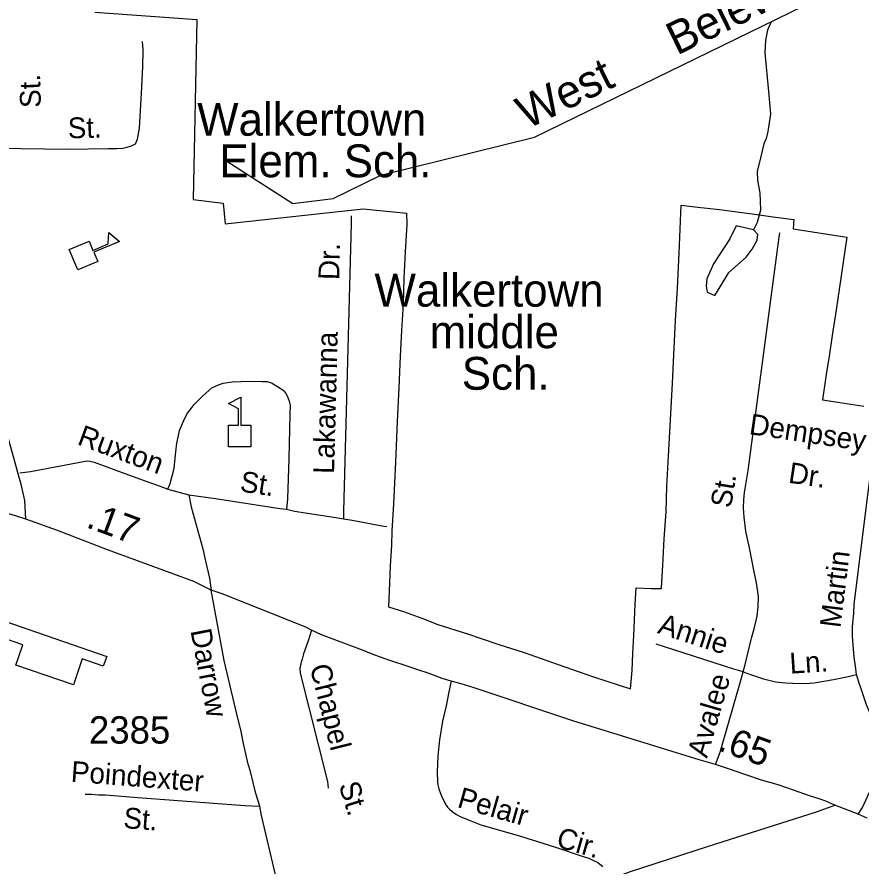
# Model space of a CAD drawing. Extents: x 1547597 to 1699558, y 810033 to 920809.
# Drawn here: x 1660184 to 1664043, y 880774 to 884657 of the extents above; entities that cross this region are included whole.
import ezdxf

# ---------------------------------------------------------------- set-up
doc = ezdxf.new("R2010")
doc.units = 0
for name, color, linetype in [('Exist Boundary Political City Limit New', 7, 'Continuous'), ('Exist Cultural Educational Facility Elementary CELL', 7, 'Continuous'), ('Exist Cultural Educational Facility High Label', 7, 'Continuous'), ('Exist Cultural Educational Facility Middle CELL', 7, 'Continuous'), ('Exist Cultural Shopping Center Building Footprint', 7, 'Continuous'), ('Exist Hydrographic Creek Single Shore', 7, 'Continuous'), ('Exist Hydrographic Creek Single Shore Label', 7, 'Continuous'), ('Exist Hydrographic Misc Water Feature', 7, 'Continuous'), ('Exist Road Non-System Type 51', 7, 'Continuous'), ('Exist Road Non-System Type 51 Label', 7, 'Continuous'), ('Exist Road Primary NC Attributed', 7, 'Continuous'), ('Exist Road Primary NC Service Mileage Hundredths English Label', 7, 'Continuous'), ('Exist Road Secondary Type 51 Attributed', 7, 'Continuous'), ('Exist Road Secondary Type 51 Label', 7, 'Continuous'), ('Exist Road Secondary Type 51 Number Label', 7, 'Continuous'), ('Map Preparation Boundary City Limit Buffer Line', 7, 'Continuous')]:
    doc.layers.add(name, color=color, linetype=linetype)

msp = doc.modelspace()

# ---------------------------------------------------------------- linework, layer by layer
at = {"layer": 'Exist Boundary Political City Limit New'}
msp.add_lwpolyline([(1660539.9, 884679.2), (1661006.6, 884644.5), (1660989.3, 883822.6), (1661127.6, 883805.3), (1661136.3, 883710.1), (1661767.2, 883779.3), (1661964.9, 883759), (1661966, 883708.4), (1661958.8, 883582.5), (1661953.5, 883461.4), (1661949.4, 883345.1), (1661942.3, 883222.8), (1661936.4, 883103.5), (1661929.6, 882962.6), (1661922.6, 882807.7), (1661914.6, 882621), (1661905.3, 882431.2), (1661898.1, 882305.3), (1661896, 882241.4), (1661891, 882146.3), (1661886.9, 882067.9), (1661882.4, 881959.5), (1661951.9, 881938.5), (1662035.1, 881907.7), (1662108.7, 881878.2), (1662244.8, 881836.2), (1662383.1, 881788.7), (1662503, 881749.9), (1662658.7, 881696.2), (1662820.4, 881639.6), (1662989.3, 881584.6), (1662989.3, 881584.6), (1662996.5, 881667.8), (1662999.4, 881746.7), (1663004.8, 881828.6), (1663011, 881970.8), (1663015.1, 882046.1), (1663084.3, 882042.6), (1663131.8, 882044), (1663131.9, 882045.8), (1663137.5, 882148.2), (1663144, 882270.5), (1663152.4, 882393.4), (1663155.8, 882510.9), (1663165.4, 882675.3), (1663172.2, 882815.1), (1663181.1, 882982), (1663187.2, 883112.1), (1663195.4, 883269.3), (1663204.7, 883416.3), (1663211.8, 883576), (1663220.9, 883795.9), (1663296.6, 883786.9), (1663396.9, 883776.5), (1663546.5, 883756), (1663652.2, 883740.8), (1663735.7, 883729.9), (1663732.7, 883687.7), (1663978.4, 883649.7), (1663951.1, 883463.1), (1663929.2, 883318), (1663911.9, 883200.6), (1663897.3, 883105.5), (1663884.1, 883021.2), (1663867.4, 882905.6), (1663937.1, 882896.1), (1664056, 882877.7)], dxfattribs=at)
at = {"layer": 'Exist Cultural Educational Facility Elementary CELL'}
msp.add_lwpolyline([(1660423.3, 883593.8), (1660513.4, 883632), (1660531.4, 883589.6), (1660600.5, 883618.8), (1660604.5, 883671.6), (1660653.5, 883630.8), (1660535.1, 883580.7), (1660553.1, 883538.3), (1660462.9, 883500.2)], close=True, dxfattribs=at)
at = {"layer": 'Exist Cultural Educational Facility Middle CELL'}
msp.add_lwpolyline([(1661151.7, 882691.7), (1661151.7, 882789.6), (1661197.7, 882789.6), (1661197.7, 882864.7), (1661150.7, 882888.9), (1661207.3, 882918.1), (1661207.3, 882789.6), (1661253.4, 882789.6), (1661253.4, 882691.7)], close=True, dxfattribs=at)
at = {"layer": 'Exist Cultural Shopping Center Building Footprint'}
msp.add_lwpolyline([(1659884.1, 881977.9), (1660594.4, 881733), (1660578.9, 881687.9), (1660482.8, 881721.1), (1660441.8, 881602.3), (1660179.3, 881692.8), (1660211.3, 881785.6), (1660086.6, 881828.6), (1660067.8, 881774), (1659998.9, 881797.7), (1659985.5, 881759), (1659827.4, 881813.5)], close=True, dxfattribs=at)
at = {"layer": 'Exist Hydrographic Creek Single Shore'}
msp.add_lwpolyline([(1661139.3, 884000.7), (1661445.3, 883804), (1661629.3, 883826.6), (1661847.3, 883933.7), (1662550.3, 884106.6), (1663782.4, 884708.4)], dxfattribs=at)
at = {"layer": 'Exist Hydrographic Misc Water Feature'}
for points in [[(1663630.5, 884631.8), (1663615.1, 884596.6), (1663606.4, 884550.8), (1663603.4, 884492.9), (1663620.6, 884316.5), (1663628.9, 884212.4), (1663617.6, 884132.6), (1663609.1, 884100.7), (1663598.7, 884076.9), (1663583.7, 884013.2), (1663568.6, 883949.5), (1663570, 883909.4), (1663581.1, 883853.2), (1663583.8, 883773.2), (1663568.9, 883717.5), (1663551.4, 883683.9)], [(1663551.4, 883683.9), (1663472.5, 883702.4), (1663443.5, 883642.6), (1663369, 883527.8), (1663338.8, 883458.9), (1663335.6, 883425.2), (1663339.8, 883397.8), (1663374.3, 883382.6), (1663399.5, 883423.3), (1663439.6, 883487.6), (1663519, 883558.5), (1663545.9, 883595.6), (1663569.2, 883636.3), (1663572.4, 883662.6), (1663551.4, 883683.9)]]:
    msp.add_lwpolyline(points, dxfattribs=at)
at = {"layer": 'Exist Road Non-System Type 51'}
msp.add_line((1660874.4, 882497.9), (1660969.5, 882471.3), dxfattribs=at)
for points in [[(1659703.6, 884052.5), (1659789.8, 884059.8), (1660089.7, 884056.9), (1660419.4, 884051.6), (1660601.3, 884055.9), (1660641.4, 884055.5), (1660667.4, 884057.2), (1660687.5, 884061.1), (1660707.4, 884066.9), (1660725.6, 884076.6), (1660735.7, 884098.6), (1660744.3, 884148.4), (1660753.8, 884308.3), (1660758.8, 884428.3), (1660761.6, 884506.1), (1660758, 884544.2)], [(1661678.1, 882362.2), (1661678.6, 882397.2), (1661713.2, 883712.7), (1661713.3, 883746.7)], [(1663504.1, 881661.9), (1663514.4, 881695.9), (1663543.3, 881815.6), (1663555.5, 881859.4), (1663563.2, 881891.4), (1663568.1, 881917.4), (1663573.4, 881959.7), (1663574.8, 882007.3), (1663565.2, 882069.3), (1663553.8, 882127.4), (1663534.5, 882221.6), (1663517.2, 882305.6), (1663508.5, 882370), (1663505.9, 882411.7), (1663508.3, 882449.1), (1663510.6, 882481.6), (1663527.5, 882583.6), (1663669.8, 883649.9), (1663672, 883669.8)], [(1660874.4, 882497.9), (1660884, 882524.1), (1660892.1, 882551.9), (1660898.4, 882573.8), (1660902.4, 882593.9), (1660911.1, 882667.8), (1660915.3, 882707.7), (1660921.7, 882735.6), (1660927.9, 882765.5), (1660935.9, 882787.6), (1660951.7, 882822.5), (1660964.5, 882845.2), (1660979.8, 882866.3), (1660994.8, 882885), (1661034.6, 882924.8), (1661075.3, 882960.2), (1661105.4, 882974), (1661127.4, 882981.8), (1661167.5, 882987.6), (1661247.5, 882990.7), (1661303.5, 882990.4), (1661327.5, 882990.1), (1661337.6, 882987.1), (1661347.4, 882983.9), (1661375.3, 882967.7), (1661387.1, 882960.1), (1661401.1, 882949.6), (1661408.7, 882941.4), (1661415, 882933.3), (1661422.9, 882917.3), (1661427.9, 882900.4), (1661432.5, 882881.3), (1661432.3, 882839.3), (1661426.6, 882637.3), (1661421.2, 882453.5), (1661416.9, 882406.6)], [(1664022.2, 881650), (1664018.1, 881687.5), (1664012.4, 881729.6), (1664006.9, 881785.6), (1664005.1, 881823.6), (1664005.2, 881869), (1664010, 881929.6), (1664012.2, 881969.6), (1664059.4, 882349), (1664114.9, 882784.3), (1664121.1, 882816.4)], [(1660197.4, 882572.3), (1660245.5, 882577.9), (1660375.7, 882602.5), (1660487.8, 882623.4), (1660503.8, 882627.3), (1660517.8, 882625.2), (1660537.7, 882621), (1660693.3, 882563.6), (1660782.8, 882530.5), (1660834.7, 882512.1), (1660874.4, 882497.9)], [(1660969.5, 882471.3), (1661091.3, 882454.2), (1661386.7, 882409.8), (1661416.9, 882406.6)], [(1660969.5, 882471.3), (1660981, 882417.2), (1661034.6, 882224.6), (1661045.8, 882168.4), (1661064.8, 882090.1), (1661072.2, 882036.2)], [(1661416.9, 882406.6), (1661452.7, 882397.2), (1661642.4, 882367.6), (1661678.1, 882362.2)], [(1661678.1, 882362.2), (1661716.2, 882355.1), (1661861.9, 882327.7), (1661875.9, 882327)], [(1661531.3, 881852.7), (1661514.9, 881804), (1661493.9, 881744.4), (1661487.6, 881720.5), (1661484.8, 881712), (1661481.3, 881698.5), (1661477.9, 881679.1), (1661478.7, 881656.7), (1661603.7, 881160.9), (1661607.2, 881130.8)], [(1663504.1, 881661.9), (1663462.1, 881674.4), (1663145, 881777.1), (1663107.3, 881789.2)], [(1663378.2, 881238.8), (1663399.2, 881295), (1663495.8, 881628.1), (1663504.1, 881661.9)], [(1663504.1, 881661.9), (1663537.9, 881649.6), (1663598.3, 881630.8), (1663651.7, 881616.7), (1663697.6, 881612.3), (1663731.6, 881610.1), (1663789, 881608.7), (1663829.5, 881611.3), (1663917.6, 881627.1), (1663991.8, 881641.8), (1664022.2, 881650)], [(1664029.7, 881010.9), (1664050.8, 881041.4), (1664091.6, 881131.1), (1664103.9, 881163), (1664116.1, 881204), (1664122.5, 881240.5), (1664124.8, 881274.9), (1664127.1, 881308.6), (1664125.3, 881348.7), (1664119.6, 881374.8), (1664113.6, 881403.4), (1664095.7, 881446.8), (1664068.6, 881511.1), (1664047.2, 881575.4), (1664033.5, 881615.5), (1664022.2, 881650)], [(1662169.7, 881619.8), (1662159.3, 881570.8), (1662146.4, 881506.8), (1662129.4, 881437.1), (1662116.2, 881351.3), (1662109.1, 881277.5), (1662105.6, 881203.7), (1662107.5, 881159.6), (1662108.4, 881145), (1662113.1, 881127.5), (1662120.8, 881105.3), (1662129.6, 881084.9), (1662146, 881053), (1662153, 881044), (1662161.8, 881034.8), (1662174.6, 881024), (1662193.3, 881010.4), (1662211.1, 881000), (1662251, 880983.4), (1662304.6, 880962.7), (1662386.4, 880939.4), (1662485.9, 880910), (1662647.1, 880859.7), (1662772.5, 880817.9), (1662798.4, 880809.6), (1662820.2, 880799.5), (1662840, 880790.9), (1662854.8, 880777.8), (1662861.2, 880770.7)], [(1660495.1, 881103), (1660525.1, 881102.4), (1660557, 881099.9), (1660589, 881099.5), (1660736.7, 881087.4), (1661226, 881050.3), (1661294, 881047.3)], [(1662953.4, 880735.4), (1662989.3, 880748.7), (1663340.8, 880863.6), (1663844.9, 881024.2), (1663923.8, 881052.6)]]:
    msp.add_lwpolyline(points, dxfattribs=at)
at = {"layer": 'Exist Road Primary NC Attributed'}
for points in [[(1660224.8, 882361), (1660178, 882375.9), (1659986.6, 882431.7), (1659882.4, 882458.5), (1659833.2, 882470.8), (1659786.5, 882483.1), (1659692.8, 882511.1), (1659570.5, 882536.2), (1659470.1, 882555.5), (1659219.5, 882600.8), (1659017, 882641.8), (1658854.4, 882672), (1658392.7, 882756.8), (1658082.4, 882816.8), (1658033.6, 882825.2), (1657833.1, 882864.8), (1657699.6, 882889.7), (1657389.7, 882952.4)], [(1661072.2, 882036.2), (1660992.5, 882074.8), (1660598, 882220.5), (1660368.9, 882308.9), (1660224.8, 882361)], [(1664072.2, 880993), (1664029.7, 881010.9), (1663923.8, 881052.6), (1663881.9, 881071.1), (1663856.1, 881079.4), (1663808.2, 881095.8), (1663735.2, 881121.5), (1663664.7, 881145.1), (1663589.1, 881167.5), (1663517.1, 881190.6), (1663437.5, 881219.4), (1663378.2, 881238.8), (1663303.8, 881260.5), (1662725.7, 881438.2), (1662275.3, 881588.4), (1662215.7, 881607.1), (1662169.7, 881619.8), (1662127.9, 881631.9), (1662068.1, 881654.5), (1662012.3, 881673), (1661972.1, 881686.5), (1661888.7, 881714.2), (1661824.9, 881736.9), (1661751.2, 881765.4), (1661575.9, 881831.2), (1661531.3, 881852.7), (1661504.3, 881865.9), (1661295.1, 881949.8), (1661121.8, 882019.5), (1661072.2, 882036.2)]]:
    msp.add_lwpolyline(points, dxfattribs=at)
at = {"layer": 'Exist Road Secondary Type 51 Attributed'}
for points in [[(1660224.8, 882361), (1660220.2, 882446.1), (1660202.5, 882520.9), (1660193.6, 882551.6), (1660176, 882617.6), (1660129.2, 882789.1), (1660116.5, 882832.3), (1660098.1, 882900.5), (1660055.3, 883059.2), (1659998.4, 883234), (1659973.1, 883303.1), (1659928.2, 883407.4), (1659905.7, 883458.3), (1659872.6, 883529.2), (1659838.7, 883597.3), (1659800.8, 883665.4), (1659760.9, 883741.7), (1659727.9, 883801.4), (1659704.1, 883870.9), (1659696.4, 883916.2), (1659693.4, 884101.4), (1659693.5, 884287.2)], [(1661686.9, 878467.1), (1661702, 878728.9), (1661741.5, 879045.4), (1661760.4, 879198.9), (1661735.2, 879332.2), (1661489.9, 880244.2), (1661487.2, 880310.2), (1661449, 880429.8), (1661441.4, 880454), (1661403.4, 880571.8), (1661395.8, 880612), (1661301.5, 881005.1), (1661294, 881047.3), (1661276.9, 881105.5), (1661252.4, 881205.8), (1661240.9, 881239.9), (1661220.2, 881334.2), (1661207, 881396.5), (1661195.8, 881444.5), (1661176.7, 881520.7), (1661131.6, 881713.4), (1661072.2, 882036.2)]]:
    msp.add_lwpolyline(points, dxfattribs=at)
at = {"layer": 'Map Preparation Boundary City Limit Buffer Line'}
msp.add_lwpolyline([(1660539.9, 884679.2), (1661006.6, 884644.5), (1660989.3, 883822.6), (1661127.6, 883805.3), (1661136.3, 883710.1), (1661767.2, 883779.3), (1661964.9, 883759), (1661966, 883708.4), (1661958.8, 883582.5), (1661953.5, 883461.4), (1661949.4, 883345.1), (1661942.3, 883222.8), (1661936.4, 883103.5), (1661929.6, 882962.6), (1661922.6, 882807.7), (1661914.6, 882621), (1661905.3, 882431.2), (1661898.1, 882305.3), (1661896, 882241.4), (1661891, 882146.3), (1661886.9, 882067.9), (1661882.4, 881959.5), (1661951.9, 881938.5), (1662035.1, 881907.7), (1662108.7, 881878.2), (1662244.8, 881836.2), (1662383.1, 881788.7), (1662503, 881749.9), (1662658.7, 881696.2), (1662820.4, 881639.6), (1662989.3, 881584.6), (1662989.3, 881584.6), (1662996.5, 881667.8), (1662999.4, 881746.7), (1663004.8, 881828.6), (1663011, 881970.8), (1663015.1, 882046.1), (1663084.3, 882042.6), (1663131.8, 882044), (1663131.9, 882045.8), (1663137.5, 882148.2), (1663144, 882270.5), (1663152.4, 882393.4), (1663155.8, 882510.9), (1663165.4, 882675.3), (1663172.2, 882815.1), (1663181.1, 882982), (1663187.2, 883112.1), (1663195.4, 883269.3), (1663204.7, 883416.3), (1663211.8, 883576), (1663220.9, 883795.9), (1663296.6, 883786.9), (1663396.9, 883776.5), (1663546.5, 883756), (1663652.2, 883740.8), (1663735.7, 883729.9), (1663732.7, 883687.7), (1663978.4, 883649.7), (1663951.1, 883463.1), (1663929.2, 883318), (1663911.9, 883200.6), (1663897.3, 883105.5), (1663884.1, 883021.2), (1663867.4, 882905.6), (1663937.1, 882896.1), (1664056, 882877.7)], dxfattribs=at)

# ---------------------------------------------------------------- texts
at = {"layer": 'Exist Cultural Educational Facility High Label'}
for s, p in [('Walkertown', (1661008, 884113.8)), ('Elem. Sch.', (1661109.6, 883923.8)), ('Walkertown', (1661818.9, 883332.2)), ('middle', (1662071.2, 883142.2)), ('Sch.', (1662217.9, 882952.2))]:
    msp.add_text(s, height=150, dxfattribs=at).set_placement(p)
at = {"layer": 'Exist Hydrographic Creek Single Shore Label'}
for s, p in [('Belews', (1663201.2, 884479.3)), ('West', (1662515.7, 884141.4))]:
    msp.add_text(s, height=150, rotation=26.0343, dxfattribs=at).set_placement(p)
at = {"layer": 'Exist Road Non-System Type 51 Label'}
for s, rotation, p in [('St.', 91.5151, (1660293.7, 884242.2)), ('St.', 1.3539, (1660417.5, 884101.5)), ('Dr.', 88.4952, (1661657.1, 883453.1)), ('Lakawanna', 88.4952, (1661633.8, 882566.4)), ('Dempsey', 351.6283, (1663528.6, 882749.4)), ('Ruxton', 339.7435, (1660455.2, 882703.9)), ('Dr.', 351.6283, (1663707.9, 882527.5)), ('St.', 351.4478, (1661199.9, 882487.6)), ('St.', 80.5957, (1663448.5, 882408.2)), ('Martin', 82.9186, (1663949.1, 881860.3)), ('Annie', 342.0528, (1663108.9, 881840.5)), ('Ln.', 3.6454, (1663719.6, 881653.6)), ('Chapel', 284.1486, (1661522.1, 881685.6)), ('Avalee', 73.8206, (1663339, 881264.2)), ('Poindexter', 355.6561, (1660428.3, 881160.2)), ('St.', 287.2936, (1661654.5, 881144.6)), ('Pelair', 344.1123, (1662193, 881044.8)), ('St.', 355.6561, (1660668.3, 880948)), ('Cir.', 344.1123, (1662645, 880862.7))]:
    msp.add_text(s, height=95, rotation=rotation, dxfattribs=at).set_placement(p)
at = {"layer": 'Exist Road Primary NC Service Mileage Hundredths English Label'}
for s, rotation, p in [('.17', 339.7273, (1660495.4, 882325)), ('.65', 340.1005, (1663383.9, 881305.3))]:
    msp.add_text(s, height=125, rotation=rotation, dxfattribs=at).set_placement(p)
at = {"layer": 'Exist Road Secondary Type 51 Label'}
msp.add_text('Darrow', height=95, rotation=280.8925, dxfattribs=at).set_placement((1660976.9, 881850.6))
at = {"layer": 'Exist Road Secondary Type 51 Number Label'}
msp.add_text('2385', height=125, dxfattribs=at).set_placement((1660513.1, 881334))

doc.saveas('drawing.dxf')
